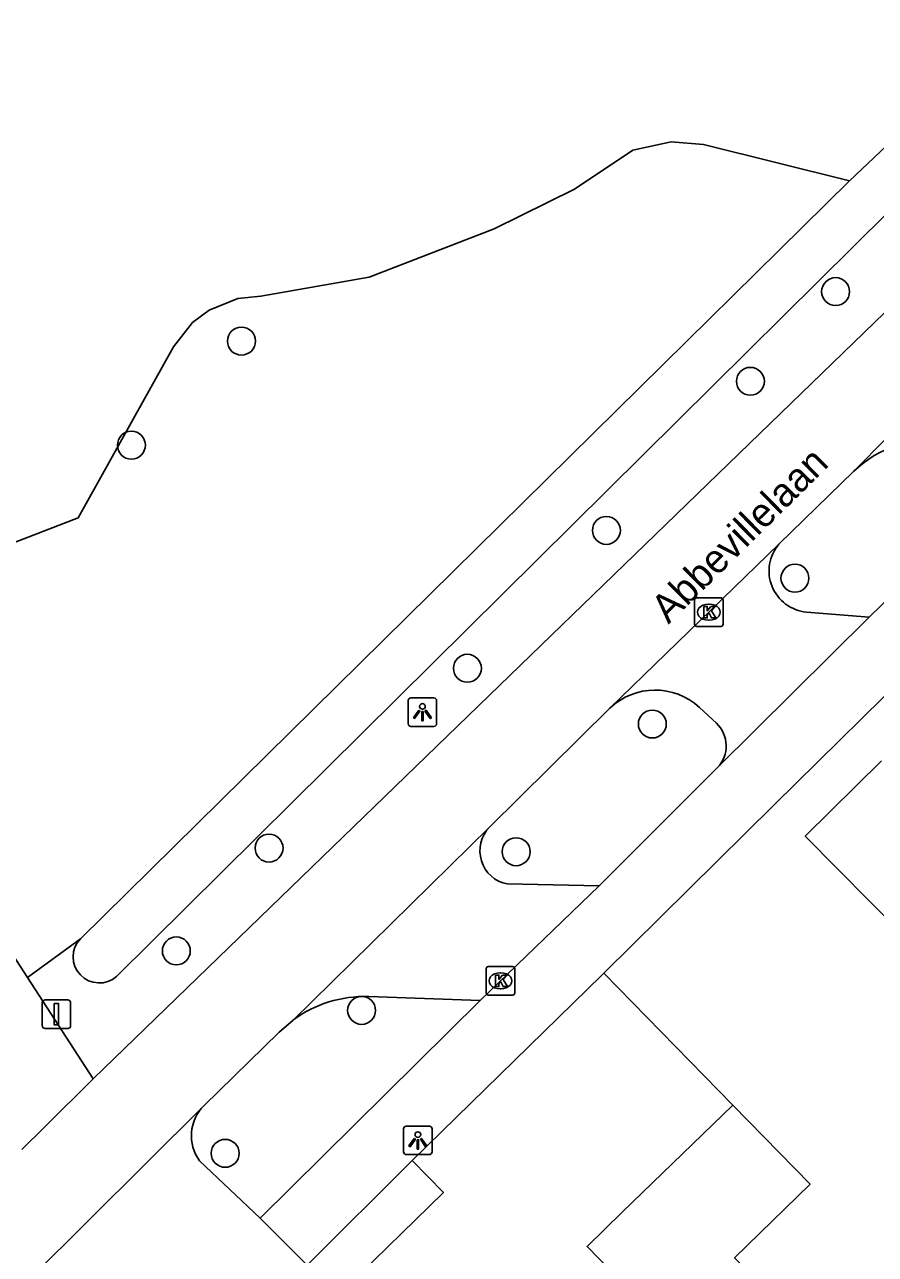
# Model space of a CAD drawing. Extents: x 158474 to 159560, y 388525 to 389605.
# Drawn here: x 159260.99 to 159290.77, y 389155.85 to 389198.92 of the extents above; entities that cross this region are included whole.
import ezdxf

# ---------------------------------------------------------------- set-up
doc = ezdxf.new("R2010")
doc.units = 0
for name, color, linetype in [('IMGEO_Berm_groen', 7, 'Continuous'), ('IMGEO_Boom', 7, 'Continuous'), ('IMGEO_Fietspad_gesloten', 7, 'Continuous'), ('IMGEO_Groenvoorziening', 7, 'Continuous'), ('IMGEO_Kolk', 7, 'Continuous'), ('IMGEO_Lichtpunt', 7, 'Continuous'), ('IMGEO_Muur', 7, 'Continuous'), ('IMGEO_Openbare_ruimte_label', 7, 'Continuous'), ('IMGEO_Pand', 7, 'Continuous'), ('IMGEO_Parkeervlak_open', 7, 'Continuous'), ('IMGEO_Verkeersbordpaal', 7, 'Continuous'), ('IMGEO_Voetpad_open', 7, 'Continuous'), ('IMGEO_Waterloop', 7, 'Continuous')]:
    doc.layers.add(name, color=color, linetype=linetype)

msp = doc.modelspace()

# ---------------------------------------------------------------- linework, layer by layer
at = {"layer": 'IMGEO_Berm_groen'}
msp.add_lwpolyline([(159262.943, 389166.906), (159261.091, 389165.548)], dxfattribs=at)
at = {"layer": 'IMGEO_Boom'}
for centre in [(159289.376, 389189.566), (159268.582, 389187.832), (159286.394, 389186.425), (159264.731, 389184.189), (159281.354, 389181.203), (159287.952, 389179.531), (159276.488, 389176.376), (159282.961, 389174.423), (159269.548, 389170.077), (159278.195, 389169.951), (159266.302, 389166.478), (159272.787, 389164.395), (159268.011, 389159.389)]:
    msp.add_circle(centre, 0.489, dxfattribs=at)
at = {"layer": 'IMGEO_Fietspad_gesloten'}
for points in [[(159296.553, 389194.125), (159263.397, 389161.998)], [(159287.39, 389180.723), (159290.018, 389183.273)], [(159281.477, 389174.978), (159287.39, 389180.723)], [(159261.091, 389165.548), (159257.204, 389171.531), (159255.095, 389178.644)], [(159277.267, 389170.813), (159281.477, 389174.978)], [(159270.376, 389164.046), (159277.267, 389170.813)], [(159263.397, 389161.998), (159261.091, 389165.548)], [(159267.264, 389161.054), (159269.896, 389163.627), (159270.376, 389164.046)], [(159263.397, 389161.998), (159261.691, 389160.304), (159260.894, 389159.519)], [(159257.122, 389150.979), (159267.264, 389161.054)]]:
    msp.add_lwpolyline(points, dxfattribs=at)
msp.add_arc((159458.738, 389019.327), 235.255, 131.52351, 135.82208, dxfattribs=at)
at = {"layer": 'IMGEO_Groenvoorziening'}
msp.add_lwpolyline([(159255.095, 389178.644), (159262.871, 389181.64), (159266.206, 389187.628), (159266.872, 389188.481), (159267.45, 389188.916), (159268.454, 389189.321), (159269.258, 389189.41), (159273.052, 389190.077), (159277.421, 389191.768), (159280.237, 389193.151), (159282.275, 389194.521), (159283.623, 389194.806), (159284.75, 389194.719), (159289.862, 389193.443)], dxfattribs=at)
at = {"layer": 'IMGEO_Kolk'}
for p, q in [((159284.514, 389178.841), (159285.366, 389178.841)), ((159284.439, 389177.915), (159284.439, 389178.767)), ((159284.927, 389178.621), (159284.952, 389178.621)), ((159285.44, 389178.767), (159285.44, 389177.915)), ((159284.95, 389178.061), (159284.925, 389178.061)), ((159285.366, 389177.841), (159284.514, 389177.841)), ((159277.146, 389165.005), (159277.146, 389165.857)), ((159277.221, 389165.931), (159278.073, 389165.931)), ((159278.147, 389165.857), (159278.147, 389165.005)), ((159277.634, 389165.711), (159277.659, 389165.711)), ((159277.657, 389165.151), (159277.632, 389165.151)), ((159278.073, 389164.931), (159277.221, 389164.931))]:
    msp.add_line(p, q, dxfattribs=at)
for points in [[(159284.514, 389178.841), (159285.366, 389178.841)], [(159284.439, 389177.915), (159284.439, 389178.767)], [(159284.76, 389178.541), (159284.883, 389178.541), (159284.883, 389178.39), (159285.013, 389178.541), (159285.177, 389178.541), (159285.031, 389178.39), (159285.184, 389178.141), (159285.032, 389178.141), (159284.947, 389178.305), (159284.883, 389178.238), (159284.883, 389178.141), (159284.76, 389178.141), (159284.76, 389178.541)], [(159285.44, 389178.767), (159285.44, 389177.915)], [(159285.366, 389177.841), (159284.514, 389177.841)], [(159277.146, 389165.005), (159277.146, 389165.857)], [(159277.221, 389165.931), (159278.073, 389165.931)], [(159278.147, 389165.857), (159278.147, 389165.005)], [(159277.467, 389165.631), (159277.59, 389165.631), (159277.59, 389165.48), (159277.72, 389165.631), (159277.884, 389165.631), (159277.738, 389165.48), (159277.891, 389165.231), (159277.739, 389165.231), (159277.654, 389165.395), (159277.59, 389165.328), (159277.59, 389165.231), (159277.467, 389165.231), (159277.467, 389165.631)], [(159278.073, 389164.931), (159277.221, 389164.931)]]:
    msp.add_lwpolyline(points, dxfattribs=at)
for centre, start, end in [((159284.516, 389178.765), 91.552, 178.448), ((159284.516, 389178.765), 91.552, 178.448), ((159285.364, 389178.765), 1.552, 88.448), ((159285.364, 389178.765), 1.552, 88.448), ((159284.516, 389177.917), 181.552, 268.448), ((159284.516, 389177.917), 181.552, 268.448), ((159285.364, 389177.917), 271.552, 358.448), ((159285.364, 389177.917), 271.552, 358.448), ((159277.223, 389165.855), 91.552, 178.448), ((159277.223, 389165.855), 91.552, 178.448), ((159278.071, 389165.855), 1.552, 88.448), ((159278.071, 389165.855), 1.552, 88.448), ((159277.223, 389165.007), 181.552, 268.448), ((159277.223, 389165.007), 181.552, 268.448), ((159278.071, 389165.007), 271.552, 358.448), ((159278.071, 389165.007), 271.552, 358.448)]:
    msp.add_arc(centre, 0.0765, start, end, dxfattribs=at)
for centre, major_axis, ratio, start_param, end_param in [((159284.926, 389178.341), (-0.387, 0.002), 0.722429, 4.712389, 7.853982), ((159284.951, 389178.341), (-0.39, 0.002), 0.717154, 1.570796, 4.712389), ((159277.633, 389165.431), (-0.387, 0.002), 0.722429, 4.712389, 7.853982), ((159277.658, 389165.431), (-0.39, 0.002), 0.717154, 1.570796, 4.712389)]:
    msp.add_ellipse(centre, major_axis=major_axis, ratio=ratio, start_param=start_param, end_param=end_param, dxfattribs=at)
at = {"layer": 'IMGEO_Lichtpunt'}
for p, q in [((159275.319, 389175.338), (159274.511, 389175.338)), ((159275.319, 389175.338), (159274.511, 389175.338)), ((159274.417, 389175.243), (159274.417, 389174.436)), ((159274.417, 389175.243), (159274.417, 389174.436)), ((159275.413, 389174.436), (159275.413, 389175.243)), ((159275.413, 389174.436), (159275.413, 389175.243)), ((159274.511, 389174.342), (159275.319, 389174.342)), ((159274.511, 389174.342), (159275.319, 389174.342)), ((159275.158, 389160.341), (159274.35, 389160.341)), ((159275.158, 389160.341), (159274.35, 389160.341)), ((159274.256, 389160.246), (159274.256, 389159.439)), ((159274.256, 389160.246), (159274.256, 389159.439)), ((159275.252, 389159.439), (159275.252, 389160.246)), ((159275.252, 389159.439), (159275.252, 389160.246)), ((159274.35, 389159.345), (159275.158, 389159.345)), ((159274.35, 389159.345), (159275.158, 389159.345))]:
    msp.add_line(p, q, dxfattribs=at)
for points in [[(159274.791, 389174.907), (159274.83, 389174.879), (159274.642, 389174.617), (159274.604, 389174.644), (159274.791, 389174.907)], [(159275.003, 389174.879), (159275.041, 389174.906), (159275.228, 389174.644), (159275.189, 389174.616), (159275.003, 389174.879)], [(159274.893, 389174.859), (159274.94, 389174.859), (159274.94, 389174.537), (159274.893, 389174.537), (159274.893, 389174.859)], [(159274.63, 389159.91), (159274.669, 389159.882), (159274.481, 389159.62), (159274.443, 389159.647), (159274.63, 389159.91)], [(159274.732, 389159.862), (159274.779, 389159.862), (159274.779, 389159.54), (159274.732, 389159.54), (159274.732, 389159.862)], [(159274.842, 389159.882), (159274.88, 389159.909), (159275.067, 389159.647), (159275.028, 389159.619), (159274.842, 389159.882)]]:
    msp.add_lwpolyline(points, dxfattribs=at)
for centre in [(159274.916, 389175.041), (159274.755, 389160.044)]:
    msp.add_circle(centre, 0.0994, dxfattribs=at)
for centre, start, end in [((159274.511, 389175.243), 90, 180), ((159274.511, 389175.243), 90, 180), ((159275.319, 389175.243), 0, 90), ((159275.319, 389175.243), 0, 90), ((159274.511, 389174.436), 180, 270), ((159274.511, 389174.436), 180, 270), ((159275.319, 389174.436), 270, 0), ((159275.319, 389174.436), 270, 360), ((159274.35, 389160.246), 90, 180), ((159274.35, 389160.246), 90, 180), ((159275.158, 389160.246), 0, 90), ((159275.158, 389160.246), 0, 90), ((159274.35, 389159.439), 180, 270), ((159274.35, 389159.439), 180, 270), ((159275.158, 389159.439), 270, 0), ((159275.158, 389159.439), 270, 360)]:
    msp.add_arc(centre, 0.0946, start, end, dxfattribs=at)
at = {"layer": 'IMGEO_Muur'}
for points in [[(159281.266, 389165.696), (159287.225, 389171.589)], [(159279.68, 389164.146), (159281.196, 389165.627)]]:
    msp.add_lwpolyline(points, dxfattribs=at)
at = {"layer": 'IMGEO_Pand'}
for points in [[(159295.511, 389168.569), (159292.838, 389165.922), (159288.313, 389170.491), (159290.987, 389173.139)], [(159274.558, 389159.143), (159279.68, 389164.146), (159281.196, 389165.627), (159281.266, 389165.696)], [(159281.266, 389165.696), (159285.776, 389161.078)], [(159276.899, 389149.906), (159281.938, 389154.829), (159280.677, 389156.121), (159281.905, 389157.324), (159285.776, 389161.078)], [(159285.776, 389161.078), (159288.48, 389158.309), (159285.843, 389155.734), (159286.549, 389155.011), (159287.72, 389153.812)], [(159276.899, 389149.906), (159272.233, 389154.682), (159275.652, 389158.022), (159274.558, 389159.143)]]:
    msp.add_lwpolyline(points, dxfattribs=at)
at = {"layer": 'IMGEO_Parkeervlak_open'}
for points in [[(159290.549, 389178.163), (159288.353, 389178.344)], [(159285.205, 389174.458), (159284.612, 389175.005)], [(159277.883, 389168.821), (159281.099, 389168.754)], [(159273.04, 389164.878), (159276.933, 389164.741)]]:
    msp.add_lwpolyline(points, dxfattribs=at)
for centre, radius, start, end in [((159292.729, 389180.505), 3.874, 81.5999, 134.4076), ((159288.493, 389179.785), 1.448, 139.6335, 264.4419), ((159283.059, 389173.322), 2.29, 47.3008, 133.6861), ((159284.432, 389173.657), 1.113, 316.2379, 46.023), ((159278.111, 389169.983), 1.184, 135.4761, 258.8909), ((159272.893, 389160.668), 4.213, 87.9988, 126.6896)]:
    msp.add_arc(centre, radius, start, end, dxfattribs=at)
at = {"layer": 'IMGEO_Verkeersbordpaal'}
for p, q in [((159261.611, 389163.86), (159261.611, 389164.66)), ((159261.611, 389164.66), (159261.611, 389163.86)), ((159261.711, 389164.76), (159262.501, 389164.76)), ((159262.501, 389164.76), (159261.711, 389164.76)), ((159262.601, 389164.66), (159262.601, 389163.86)), ((159262.601, 389163.86), (159262.601, 389164.66)), ((159262.501, 389163.76), (159261.711, 389163.76)), ((159261.711, 389163.76), (159262.501, 389163.76))]:
    msp.add_line(p, q, dxfattribs=at)
msp.add_lwpolyline([(159262.031, 389164.635), (159262.181, 389164.635), (159262.181, 389163.885), (159262.031, 389163.885), (159262.031, 389164.635)], dxfattribs=at)
for centre, start, end in [((159261.711, 389164.66), 90, 180), ((159261.711, 389164.66), 90, 180), ((159262.501, 389164.66), 0, 90), ((159262.501, 389164.66), 360, 90), ((159261.711, 389163.86), 180, 270), ((159261.711, 389163.86), 180, 270), ((159262.501, 389163.86), 270, 0), ((159262.501, 389163.86), 270, 0)]:
    msp.add_arc(centre, 0.1, start, end, dxfattribs=at)
at = {"layer": 'IMGEO_Voetpad_open'}
for points in [[(159296.36, 389183.828), (159290.549, 389178.163)], [(159290.549, 389178.163), (159285.236, 389172.887)], [(159281.266, 389165.696), (159287.225, 389171.589), (159292.584, 389176.875)], [(159285.236, 389172.887), (159281.099, 389168.754)], [(159281.099, 389168.754), (159276.933, 389164.741)], [(159276.933, 389164.741), (159269.238, 389157.121)], [(159269.238, 389157.121), (159267.115, 389159.124)], [(159270.878, 389155.475), (159274.558, 389159.143)], [(159269.238, 389157.121), (159270.878, 389155.475)]]:
    msp.add_lwpolyline(points, dxfattribs=at)
msp.add_arc((159268.322, 389160.002), 1.492, 135.142, 216.0288, dxfattribs=at)
at = {"layer": 'IMGEO_Waterloop'}
for points in [[(159289.862, 389193.443), (159295.643, 389198.917)], [(159264.212, 389165.587), (159296.137, 389197.231)], [(159289.862, 389193.443), (159262.943, 389166.906)]]:
    msp.add_lwpolyline(points, dxfattribs=at)
msp.add_arc((159263.603, 389166.271), 0.916, 136.1045, 311.6819, dxfattribs=at)

# ---------------------------------------------------------------- texts
at = {"layer": 'IMGEO_Openbare_ruimte_label'}
msp.add_text('Abbevillelaan', height=1, rotation=44.6758, dxfattribs=at).set_placement((159283.526, 389177.899))

doc.saveas('drawing.dxf')
